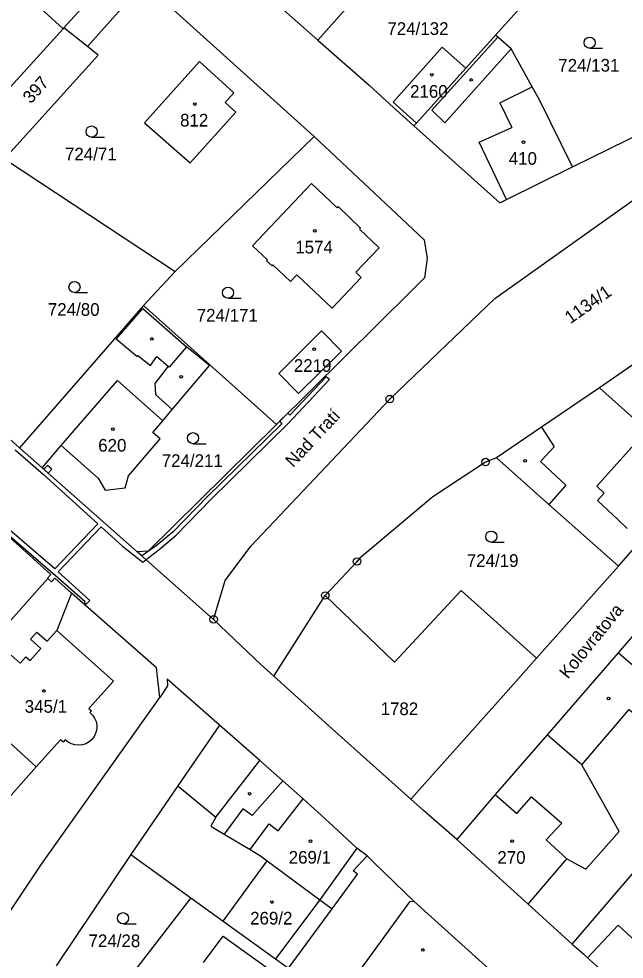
# Model space of a CAD drawing. Extents: x -680203 to -673936, y -1102717 to -1093650.
# Drawn here: x -678588.2 to -678506.8, y -1098069 to -1097942.6 of the extents above; entities that cross this region are included whole.
import ezdxf

# ---------------------------------------------------------------- set-up
doc = ezdxf.new("R2010")
doc.units = 0
for name, color, linetype in [('SOxx02xx_Koleje_param další_Popis10', 7, 'Continuous'), ('SOxx02xx_Staničení_Popis10', 7, 'Continuous'), ('SOxxxxxx_Koleje_hlavní_body_Popis10', 7, 'Continuous'), ('SOxxxxxx_Koleje_LN_parametry_Popis10', 7, 'Continuous'), ('SOxxxxxx_Koleje_param další_Popis10', 7, 'Continuous'), ('SOxxxxxx_Osa_bod_P', 7, 'Continuous'), ('SOxxxxxx_Staničení_Popis10', 7, 'Continuous'), ('x_prac', 7, 'Continuous')]:
    doc.layers.add(name, color=color, linetype=linetype)

msp = doc.modelspace()

# ---------------------------------------------------------------- linework, layer by layer
at = {"layer": 'SOxx02xx_Koleje_param další_Popis10'}
for centre, radius in [((-678538.32, -1097993.71), 0.5), ((-678538.32, -1097993.71), 0.0303), ((-678525.44, -1098002.17), 0.5), ((-678525.44, -1098002.17), 0.0303), ((-678542.72, -1098015.53), 0.5), ((-678542.72, -1098015.53), 0.0303), ((-678546.99, -1098020.11), 0.5), ((-678546.99, -1098020.11), 0.0303), ((-678562, -1098023.31), 0.5), ((-678562, -1098023.31), 0.0303)]:
    msp.add_circle(centre, radius, dxfattribs=at)
at = {"layer": 'SOxxxxxx_Koleje_hlavní_body_Popis10'}
for p, q in [((-678511.45, -1097946.57), (-678509.7, -1097946.57)), ((-678578.41, -1097958.51), (-678576.66, -1097958.51)), ((-678580.71, -1097979.4), (-678578.96, -1097979.4)), ((-678560.06, -1097980.17), (-678558.31, -1097980.17)), ((-678564.77, -1097999.71), (-678563.02, -1097999.71)), ((-678524.67, -1098012.94), (-678522.92, -1098012.94)), ((-678574.18, -1098064.22), (-678572.43, -1098064.22))]:
    msp.add_line(p, q, dxfattribs=at)
for centre in [(-678511.45, -1097945.82), (-678578.41, -1097957.76), (-678580.71, -1097978.65), (-678560.06, -1097979.42), (-678564.77, -1097998.96), (-678524.67, -1098012.19), (-678574.18, -1098063.47)]:
    msp.add_circle(centre, 0.75, dxfattribs=at)
at = {"layer": 'SOxxxxxx_Koleje_LN_parametry_Popis10'}
for points in [[(-678590.21, -1098011.41), (-678583.61, -1098017.11), (-678579.27, -1098020.9), (-678579.4, -1098021.04), (-678579.16, -1098021.26), (-678578.66, -1098020.77), (-678582.91, -1098016.94), (-678577.1, -1098010.9), (-678574.24, -1098013.47), (-678571.52, -1098015.62), (-678571.08, -1098015.27), (-678569.33, -1098013.91), (-678567.04, -1098011.98), (-678562.39, -1098007.2), (-678552.05, -1097997.07), (-678546.42, -1097991.1), (-678546.86, -1097990.7), (-678551.75, -1097995.86), (-678552.02, -1097995.6), (-678553.13, -1097996.7), (-678552.81, -1097997.04), (-678562.81, -1098006.78), (-678567.44, -1098011.54), (-678569.71, -1098013.45), (-678571.66, -1098014.76), (-678572.27, -1098014.22), (-678584.23, -1098003.67), (-678584.82, -1098003.15), (-678585.06, -1098002.94), (-678588.1, -1098000.26), (-678597.52, -1097991.87)], [(-678588.7, -1098000.51), (-678584.86, -1098003.84), (-678577.58, -1098010.47), (-678583.33, -1098016.54), (-678590.4, -1098010.48)]]:
    msp.add_lwpolyline(points, dxfattribs=at)
msp.add_lwpolyline([(-678584.82, -1098003.15), (-678584.23, -1098003.67), (-678583.76, -1098003.14), (-678584.34, -1098002.62)], close=True, dxfattribs=at)
at = {"layer": 'SOxxxxxx_Koleje_param další_Popis10'}
for centre in [(-678532.67, -1097950.12), (-678527.37, -1097950.82), (-678564.53, -1097954.06), (-678520.34, -1097959.19), (-678548.41, -1097971.11), (-678570.31, -1097985.63), (-678548.48, -1097987.01), (-678566.36, -1097990.73), (-678575.54, -1097997.75), (-678520.1, -1098002.01), (-678584.84, -1098032.93), (-678508.89, -1098033.95), (-678557.16, -1098046.74), (-678548.98, -1098053.11), (-678521.87, -1098053.13), (-678554.16, -1098061.3), (-678533.88, -1098067.74)]:
    msp.add_circle(centre, 0.175, dxfattribs=at)
at = {"layer": 'SOxxxxxx_Staničení_Popis10'}
for p, q in [((-678578.98, -1097946.32), (-678582.12, -1097943.81)), ((-678532.65, -1097954.89), (-678523.79, -1097945.07)), ((-678522.01, -1097946.66), (-678530.93, -1097956.57)), ((-678523.53, -1097953.91), (-678519.16, -1097951.77)), ((-678523.53, -1097953.91), (-678521.89, -1097957.22)), ((-678530.93, -1097956.57), (-678532.65, -1097954.89)), ((-678526.31, -1097959.17), (-678521.89, -1097957.22)), ((-678522.61, -1097966.87), (-678526.31, -1097959.17)), ((-678575.12, -1097985.66), (-678571.5, -1097981.53)), ((-678571.5, -1097981.53), (-678565.65, -1097986.67)), ((-678572.31, -1097987.98), (-678575.12, -1097985.66)), ((-678565.65, -1097986.67), (-678567.96, -1097989.4)), ((-678562.57, -1097989.2), (-678565.65, -1097986.67)), ((-678572.31, -1097987.98), (-678572.21, -1097987.87)), ((-678572.21, -1097987.87), (-678570.51, -1097989.18)), ((-678570.51, -1097989.18), (-678569.62, -1097988)), ((-678569.62, -1097988), (-678568.09, -1097989.29)), ((-678568.09, -1097989.29), (-678569.92, -1097991.63)), ((-678568.09, -1097989.29), (-678567.96, -1097989.4)), ((-678582.49, -1097999.93), (-678574.94, -1097991.21)), ((-678574.94, -1097991.21), (-678568.85, -1097996.62)), ((-678569.92, -1097991.63), (-678569.82, -1097993.1)), ((-678569.82, -1097993.1), (-678567.56, -1097995.09)), ((-678517.9, -1097997.49), (-678516.21, -1098000.11)), ((-678510.49, -1098005.43), (-678503.77, -1097997.9)), ((-678516.21, -1098000.11), (-678518.06, -1098002.08)), ((-678518.06, -1098002.08), (-678514.66, -1098005.27)), ((-678514.66, -1098005.27), (-678516.91, -1098007.88)), ((-678509.48, -1098006.37), (-678510.49, -1098005.43)), ((-678510.38, -1098007.34), (-678509.48, -1098006.37)), ((-678507.63, -1098009.91), (-678510.38, -1098007.34)), ((-678506.39, -1098011.08), (-678507.63, -1098009.91)), ((-678586.62, -1098025.99), (-678585.75, -1098025.02)), ((-678585.75, -1098025.02), (-678584.37, -1098026.25)), ((-678584.37, -1098026.25), (-678583.07, -1098024.79)), ((-678585.23, -1098027.22), (-678586.62, -1098025.99)), ((-678586.68, -1098028.85), (-678585.23, -1098027.22)), ((-678589.22, -1098028.13), (-678588.02, -1098029.2)), ((-678588.02, -1098029.2), (-678587.26, -1098028.34)), ((-678587.26, -1098028.34), (-678586.68, -1098028.85)), ((-678585.88, -1098043.14), (-678593.38, -1098036.36)), ((-678512.49, -1098042.84), (-678517.14, -1098038.85)), ((-678561.71, -1098049.89), (-678555.79, -1098042.28)), ((-678552.69, -1098045), (-678556.84, -1098049.68)), ((-678553.33, -1098051.72), (-678549.97, -1098047.42)), ((-678524.14, -1098046.87), (-678521.22, -1098049.41)), ((-678521.22, -1098049.41), (-678519.25, -1098047.14)), ((-678519.25, -1098047.14), (-678515.19, -1098050.72)), ((-678558.09, -1098048.77), (-678560.59, -1098052.18)), ((-678556.84, -1098049.68), (-678558.09, -1098048.77)), ((-678557.1, -1098054.26), (-678554.54, -1098050.78)), ((-678554.54, -1098050.78), (-678553.33, -1098051.72)), ((-678515.19, -1098050.72), (-678517.27, -1098052.92)), ((-678542.75, -1098054.05), (-678547.74, -1098061.01)), ((-678517.27, -1098052.92), (-678514.52, -1098055.51)), ((-678560.7, -1098063.89), (-678554.82, -1098055.74)), ((-678547.74, -1098061.01), (-678553.67, -1098068.92)), ((-678511.71, -1098068.78), (-678507.59, -1098064.4)), ((-678507.59, -1098064.4), (-678505.15, -1098066.7)), ((-678563.35, -1098069.43), (-678560.7, -1098065.88)), ((-678560.7, -1098065.88), (-678554.65, -1098070.24))]:
    msp.add_line(p, q, dxfattribs=at)
at = {"layer": 'x_prac'}
for p, q in [((-678516.36, -1097936.18), (-678524.1, -1097944.79)), ((-678548.48, -1097958.42), (-678571.37, -1097937.8)), ((-678582.24, -1097943.94), (-678594.51, -1097957.48)), ((-678524.1, -1097944.79), (-678528.11, -1097949.25)), ((-678528.11, -1097949.25), (-678534.71, -1097956.61)), ((-678513.73, -1097962.5), (-678496.52, -1097954.04)), ((-678534.71, -1097956.61), (-678535.06, -1097957)), ((-678567.18, -1097976.55), (-678548.48, -1097958.42)), ((-678590.11, -1097961.44), (-678567.18, -1097976.55)), ((-678571.45, -1097981.12), (-678567.18, -1097976.55)), ((-678571.45, -1097981.12), (-678588.1, -1098000.26)), ((-678562.5, -1097989.12), (-678571.45, -1097981.12)), ((-678503.44, -1097987.57), (-678510.11, -1097992.2)), ((-678601.04, -1097988.73), (-678588.1, -1098000.26)), ((-678562.5, -1097989.12), (-678553.55, -1097997.11)), ((-678588.1, -1098000.26), (-678585.06, -1098002.94)), ((-678585.06, -1098002.94), (-678572.27, -1098014.22)), ((-678562, -1098023.31), (-678572.27, -1098014.22)), ((-678518.58, -1098028.52), (-678507.57, -1098016.16)), ((-678603.9, -1098039.83), (-678584.28, -1098017.81)), ((-678553.91, -1098030.94), (-678546.99, -1098020.11)), ((-678504.57, -1098024.28), (-678507.62, -1098027.83)), ((-678561.19, -1098037.54), (-678566.81, -1098045.7)), ((-678566.81, -1098045.7), (-678573.12, -1098054.9)), ((-678529.31, -1098052.89), (-678519.71, -1098061.57)), ((-678573.12, -1098054.9), (-678583.17, -1098069.85)), ((-678573.12, -1098054.9), (-678565.05, -1098060.75)), ((-678519.71, -1098061.57), (-678513.81, -1098066.96)), ((-678551.93, -1098070.17), (-678546.05, -1098062.2))]:
    msp.add_line(p, q, dxfattribs=at)
for points in [[(-678529.34, -1097924.51), (-678529.88, -1097925.12), (-678538.08, -1097934.33), (-678542.8, -1097939.63), (-678548.01, -1097945.48)], [(-678598.85, -1097932.92), (-678590.26, -1097938.75), (-678585.34, -1097941.13), (-678582.24, -1097943.94)], [(-678582.24, -1097943.94), (-678582.12, -1097943.81), (-678574.29, -1097935.17)], [(-678590.11, -1097961.44), (-678577.52, -1097947.49), (-678578.98, -1097946.32), (-678571.37, -1097937.8)], [(-678553.75, -1097940.36), (-678551.44, -1097942.41), (-678548.01, -1097945.48)], [(-678513.73, -1097962.5), (-678518.15, -1097953.58), (-678519.16, -1097951.77), (-678522.01, -1097946.66), (-678523.79, -1097945.07), (-678524.1, -1097944.79)], [(-678562, -1098023.31), (-678560.43, -1098018.1), (-678556.99, -1098013.49), (-678538.32, -1097993.71), (-678524.18, -1097980.18), (-678505.73, -1097967.05), (-678489.34, -1097958.4), (-678469.73, -1097951.05), (-678448.01, -1097945.69)], [(-678548.01, -1097945.48), (-678541.07, -1097951.54), (-678538.79, -1097953.61), (-678535.06, -1097957)], [(-678534.71, -1097956.61), (-678537.87, -1097953.83), (-678531.29, -1097946.44), (-678528.11, -1097949.25)], [(-678565.16, -1097961.97), (-678559.02, -1097955.15), (-678560.45, -1097953.84), (-678559.28, -1097952.57), (-678563.89, -1097948.36), (-678571.28, -1097956.57), (-678565.16, -1097961.97)], [(-678535.06, -1097957), (-678523.52, -1097967.32), (-678522.61, -1097966.87), (-678513.73, -1097962.5)], [(-678548.48, -1097958.42), (-678533.7, -1097972.32), (-678533.3, -1097974.8), (-678533.65, -1097977.41), (-678535.33, -1097979.14), (-678553.55, -1097997.11)], [(-678542.15, -1097977.35), (-678542.88, -1097976.65), (-678539.76, -1097973.38), (-678542.38, -1097970.88), (-678542.23, -1097970.73), (-678545.27, -1097967.85), (-678545.41, -1097968), (-678548.85, -1097964.74), (-678556.76, -1097973.11), (-678554.77, -1097974.99), (-678554.89, -1097975.11), (-678554.15, -1097975.82), (-678554.03, -1097975.69), (-678551.67, -1097977.93), (-678550.79, -1097977.01), (-678546.06, -1097981.47), (-678542.15, -1097977.35)], [(-678553.23, -1097990.29), (-678547.48, -1097984.56), (-678544.82, -1097987.25), (-678550.58, -1097992.98), (-678553.23, -1097990.29)], [(-678585.06, -1098002.94), (-678582.49, -1097999.93), (-678577.54, -1098004.33), (-678576.6, -1098005.93), (-678573.88, -1098005.62), (-678573.44, -1098004.02), (-678569.17, -1097999.07), (-678570.19, -1097998.19), (-678568.85, -1097996.62), (-678567.56, -1097995.09), (-678562.57, -1097989.2), (-678562.5, -1097989.12)], [(-678510.11, -1097992.2), (-678517.9, -1097997.49), (-678523.98, -1098001.61)], [(-678507.57, -1098016.16), (-678503.62, -1098011.62), (-678500.73, -1098008.4), (-678500.62, -1098008.5), (-678496.72, -1098004.15), (-678503.77, -1097997.9), (-678510.11, -1097992.2)], [(-678553.55, -1097997.11), (-678570.81, -1098014.15), (-678572.27, -1098014.22)], [(-678584.28, -1098017.81), (-678584.32, -1098017.78), (-678583.89, -1098017.3), (-678590.88, -1098011.03), (-678605.89, -1097997.56)], [(-678523.98, -1098001.61), (-678525.44, -1098002.17), (-678532.51, -1098006.86), (-678542.32, -1098015.11), (-678542.72, -1098015.53), (-678546.99, -1098020.11)], [(-678523.98, -1098001.61), (-678516.91, -1098007.88), (-678507.57, -1098016.16)], [(-678584.28, -1098017.81), (-678583.8, -1098018.25), (-678583.36, -1098017.76), (-678581.12, -1098019.78)], [(-678581.12, -1098019.78), (-678583.07, -1098024.79), (-678575.47, -1098031.62), (-678578.79, -1098035.29), (-678578.43, -1098035.61), (-678578.63, -1098035.83)], [(-678569.22, -1098033.82), (-678569.66, -1098029.84), (-678581.12, -1098019.78)], [(-678546.99, -1098020.11), (-678537.68, -1098029.05), (-678528.7, -1098019.44), (-678518.58, -1098028.52)], [(-678562, -1098023.31), (-678555.64, -1098029.39), (-678553.91, -1098030.94)], [(-678518.58, -1098028.52), (-678523.08, -1098033.58), (-678535.47, -1098047.49)], [(-678507.62, -1098027.83), (-678517.14, -1098038.85), (-678524.14, -1098046.87), (-678529.31, -1098052.89)], [(-678519.71, -1098061.57), (-678514.52, -1098055.51), (-678511.95, -1098056.89), (-678507.48, -1098051.82), (-678512.49, -1098042.84), (-678506.15, -1098035.42), (-678504.75, -1098036.61), (-678501.61, -1098032.94), (-678507.62, -1098027.83)], [(-678561.19, -1098037.54), (-678568.23, -1098031.34), (-678568.18, -1098032.24), (-678569.22, -1098033.82)], [(-678535.47, -1098047.49), (-678546.04, -1098038.01), (-678553.91, -1098030.94)], [(-678598.55, -1098076.22), (-678585.16, -1098056.23), (-678569.22, -1098033.82)], [(-678578.63, -1098035.83), (-678578.28, -1098036.18), (-678578, -1098036.59), (-678577.81, -1098037.05), (-678577.71, -1098037.54), (-678577.72, -1098038.04), (-678577.83, -1098038.52), (-678578.03, -1098038.98), (-678578.07, -1098039.05), (-678578.37, -1098039.45), (-678578.75, -1098039.78), (-678579.18, -1098040.02), (-678579.65, -1098040.17), (-678580.15, -1098040.23), (-678580.64, -1098040.19), (-678581.12, -1098040.04), (-678581.56, -1098039.81), (-678581.94, -1098039.49)], [(-678541.37, -1098055.07), (-678542.75, -1098054.05), (-678546.52, -1098050.58), (-678549.97, -1098047.42), (-678552.69, -1098045), (-678555.79, -1098042.28), (-678561.19, -1098037.54)], [(-678581.94, -1098039.49), (-678582.24, -1098039.83), (-678582.6, -1098039.5), (-678585.88, -1098043.14), (-678591.96, -1098049.97), (-678593.12, -1098048.94), (-678594.09, -1098048.08), (-678594.89, -1098048.98), (-678597.88, -1098046.32)], [(-678566.81, -1098045.7), (-678561.71, -1098049.89), (-678562.38, -1098051.11), (-678560.59, -1098052.18), (-678557.1, -1098054.26), (-678555.69, -1098055.1), (-678554.82, -1098055.74), (-678547.74, -1098061.01), (-678546.05, -1098062.2)], [(-678529.31, -1098052.89), (-678533.76, -1098049), (-678535.47, -1098047.49)], [(-678513.81, -1098066.96), (-678506.26, -1098058.16), (-678501.11, -1098052.16), (-678498.16, -1098048.73)], [(-678546.05, -1098062.2), (-678542.66, -1098057.57), (-678543.25, -1098057.1), (-678541.37, -1098055.07)], [(-678535.02, -1098061.23), (-678536.31, -1098060.03), (-678540.44, -1098055.97), (-678541.37, -1098055.07)], [(-678565.05, -1098060.75), (-678573.83, -1098072.09), (-678576.3, -1098075.28)], [(-678565.05, -1098060.75), (-678560.7, -1098063.89), (-678553.67, -1098068.92), (-678551.93, -1098070.17)], [(-678535.02, -1098061.23), (-678535.67, -1098061.29), (-678541.77, -1098069.66), (-678543.66, -1098072.07)], [(-678515.26, -1098078.87), (-678518.52, -1098075.93), (-678522.12, -1098072.83), (-678526.34, -1098069.07), (-678535.02, -1098061.23)], [(-678513.81, -1098066.96), (-678512.24, -1098068.3), (-678511.71, -1098068.78), (-678503.35, -1098076.25)]]:
    msp.add_lwpolyline(points, dxfattribs=at)

# ---------------------------------------------------------------- texts
at = {"layer": 'SOxx02xx_Staničení_Popis10'}
for s, rotation, p in [('Nad Tratí', 47, (-678551.3, -1098002.99)), ('Kolovratova', 51, (-678514.36, -1098031.41))]:
    msp.add_text(s, height=1.7, rotation=rotation, dxfattribs=at).set_placement(p)
at = {"layer": 'SOxxxxxx_Osa_bod_P'}
for s, p in [('724/132', (-678538.64, -1097944.77)), ('724/131', (-678515.66, -1097949.7)), ('2160', (-678535.59, -1097953.21)), ('812', (-678566.51, -1097957.08)), ('724/71', (-678581.99, -1097961.64)), ('410', (-678522.32, -1097962.22)), ('1574', (-678551.02, -1097974.14)), ('724/80', (-678584.29, -1097982.52)), ('724/171', (-678564.27, -1097983.29)), ('2219', (-678551.22, -1097990.05)), ('620', (-678577.52, -1098000.77)), ('724/211', (-678568.98, -1098002.83)), ('724/19', (-678527.96, -1098016.26)), ('345/1', (-678587.4, -1098035.86)), ('1782', (-678539.55, -1098036.18)), ('269/1', (-678551.91, -1098056.14)), ('270', (-678523.85, -1098056.16)), ('269/2', (-678557.09, -1098064.32)), ('724/28', (-678578.82, -1098067.36))]:
    msp.add_text(s, height=1.7, dxfattribs=at).set_placement(p)
for s, rotation, p in [('397', 48, (-678586.57, -1097954.11)), ('1134/1', 35, (-678514.03, -1097983.66))]:
    msp.add_text(s, height=1.7, rotation=rotation, dxfattribs=at).set_placement(p)

doc.saveas('drawing.dxf')
